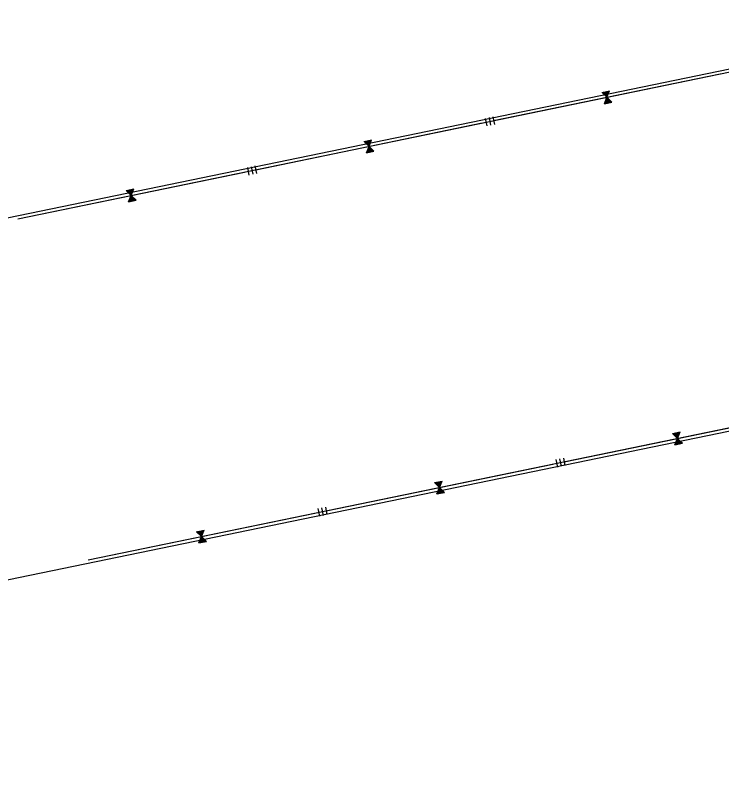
# Model space of a CAD drawing. Extents: x 979729 to 993523, y 1834148 to 1845433.
# Drawn here: x 987941.6 to 988399.6, y 1838213.3 to 1838707.4 of the extents above; entities that cross this region are included whole.
import ezdxf

# ---------------------------------------------------------------- set-up
doc = ezdxf.new("R2010")
doc.units = 0
doc.layers.add('42', color=7, linetype='Continuous')
doc.layers.add('51', color=7, linetype='Continuous')

msp = doc.modelspace()

# ---------------------------------------------------------------- linework, layer by layer
at = {"layer": '42'}
for p, q in [((987943.25, 1838575.28), (988573.51, 1838705.4)), ((988321.99, 1838657.3), (988325.2, 1838654.13)), ((988322.06, 1838657.26), (988322.08, 1838657.32)), ((988322.26, 1838657.09), (988322.38, 1838657.38)), ((988322.44, 1838656.88), (988322.67, 1838657.44)), ((988322.64, 1838656.71), (988322.97, 1838657.5)), ((988322.83, 1838656.5), (988323.26, 1838657.56)), ((988323.01, 1838656.29), (988323.55, 1838657.62)), ((988323.21, 1838656.12), (988323.85, 1838657.68)), ((988323.44, 1838656.01), (988324.08, 1838657.59)), ((988323.61, 1838655.76), (988324.44, 1838657.8)), ((988323.81, 1838655.59), (988324.73, 1838657.87)), ((988323.98, 1838655.36), (988325.02, 1838657.93)), ((988324.2, 1838655.21), (988325.32, 1838657.99)), ((988324.37, 1838654.98), (988325.61, 1838658.05)), ((988324.57, 1838654.81), (988325.91, 1838658.11)), ((988324.76, 1838654.6), (988326.2, 1838658.17)), ((988324.97, 1838654.45), (988326.5, 1838658.23)), ((988325.14, 1838654.22), (988326.79, 1838658.29)), ((988325.2, 1838654.13), (988326.89, 1838658.31)), ((988323.51, 1838649.95), (988325.2, 1838654.13)), ((988324.32, 1838651.72), (988325.54, 1838650.52)), ((988324.39, 1838652.01), (988325.95, 1838650.46)), ((988324.5, 1838652.24), (988326.25, 1838650.52)), ((988324.57, 1838652.53), (988326.54, 1838650.58)), ((988324.71, 1838652.75), (988326.84, 1838650.64)), ((988324.77, 1838653.03), (988327.13, 1838650.7)), ((988324.89, 1838653.27), (988327.42, 1838650.76)), ((988324.98, 1838653.53), (988327.72, 1838650.82)), ((988325.11, 1838653.75), (988328.01, 1838650.88)), ((988325.18, 1838654.03), (988328.31, 1838650.95)), ((988325.2, 1838654.13), (988328.4, 1838650.97)), ((988323.55, 1838650.02), (988323.6, 1838649.97)), ((988323.67, 1838650.26), (988323.89, 1838650.03)), ((988323.75, 1838650.52), (988324.19, 1838650.09)), ((988323.87, 1838650.76), (988324.48, 1838650.16)), ((988323.96, 1838651.02), (988324.78, 1838650.22)), ((988324.05, 1838651.29), (988325.07, 1838650.28)), ((988324.16, 1838651.53), (988325.36, 1838650.34)), ((988246.34, 1838640.41), (988247.35, 1838635.51)), ((988248.79, 1838640.91), (988249.8, 1838636.02)), ((988251.24, 1838641.42), (988252.25, 1838636.52)), ((988167.74, 1838625.46), (988170.95, 1838622.29)), ((988167.81, 1838625.42), (988167.83, 1838625.48)), ((988168.01, 1838625.24), (988168.13, 1838625.54)), ((988168.2, 1838625.03), (988168.42, 1838625.6)), ((988168.4, 1838624.86), (988168.72, 1838625.66)), ((988168.58, 1838624.65), (988169.01, 1838625.72)), ((988168.77, 1838624.45), (988169.31, 1838625.78)), ((988168.97, 1838624.27), (988169.6, 1838625.84)), ((988169.19, 1838624.16), (988169.83, 1838625.75)), ((988169.26, 1838618.11), (988170.95, 1838622.29)), ((988169.36, 1838623.92), (988170.19, 1838625.96)), ((988169.56, 1838623.75), (988170.48, 1838626.02)), ((988169.74, 1838623.51), (988170.78, 1838626.08)), ((988169.95, 1838623.37), (988171.07, 1838626.14)), ((988170.12, 1838623.13), (988171.37, 1838626.2)), ((988170.32, 1838622.96), (988171.66, 1838626.26)), ((988170.51, 1838622.75), (988171.95, 1838626.33)), ((988170.72, 1838622.61), (988172.25, 1838626.39)), ((988170.89, 1838622.37), (988172.54, 1838626.45)), ((988170.93, 1838622.19), (988174.06, 1838619.1)), ((988170.95, 1838622.29), (988172.64, 1838626.47)), ((988170.95, 1838622.29), (988174.16, 1838619.12)), ((988169.3, 1838618.18), (988169.35, 1838618.13)), ((988169.42, 1838618.41), (988169.65, 1838618.19)), ((988169.51, 1838618.68), (988169.94, 1838618.25)), ((988169.62, 1838618.91), (988170.23, 1838618.31)), ((988169.71, 1838619.18), (988170.53, 1838618.37)), ((988169.8, 1838619.44), (988170.82, 1838618.43)), ((988169.91, 1838619.68), (988171.12, 1838618.49)), ((988170.08, 1838619.87), (988171.29, 1838618.67)), ((988170.14, 1838620.16), (988171.71, 1838618.62)), ((988170.25, 1838620.4), (988172, 1838618.68)), ((988170.32, 1838620.69), (988172.29, 1838618.74)), ((988170.46, 1838620.9), (988172.59, 1838618.8)), ((988170.52, 1838621.19), (988172.88, 1838618.86)), ((988170.64, 1838621.42), (988173.18, 1838618.92)), ((988170.73, 1838621.69), (988173.47, 1838618.98)), ((988170.86, 1838621.91), (988173.76, 1838619.04)), ((988092.1, 1838608.56), (988093.11, 1838603.67)), ((988094.54, 1838609.07), (988095.56, 1838604.17)), ((988096.99, 1838609.57), (988098, 1838604.68)), ((988013.5, 1838593.61), (988016.7, 1838590.45)), ((988013.56, 1838593.57), (988013.59, 1838593.63)), ((988013.76, 1838593.4), (988013.88, 1838593.69)), ((988013.95, 1838593.19), (988014.18, 1838593.75)), ((988014.15, 1838593.02), (988014.47, 1838593.81)), ((988014.33, 1838592.81), (988014.76, 1838593.88)), ((988014.52, 1838592.6), (988015.06, 1838593.94)), ((988014.72, 1838592.43), (988015.35, 1838594)), ((988014.94, 1838592.32), (988015.58, 1838593.9)), ((988015.12, 1838592.08), (988015.94, 1838594.12)), ((988015.32, 1838591.9), (988016.24, 1838594.18)), ((988015.49, 1838591.67), (988016.53, 1838594.24)), ((988015.7, 1838591.53), (988016.82, 1838594.3)), ((988015.88, 1838591.29), (988017.12, 1838594.36)), ((988016.08, 1838591.12), (988017.41, 1838594.42)), ((988016.26, 1838590.91), (988017.71, 1838594.48)), ((988016.47, 1838590.76), (988018, 1838594.54)), ((988016.65, 1838590.53), (988018.29, 1838594.6)), ((988016.7, 1838590.45), (988018.39, 1838594.62)), ((988015.01, 1838586.27), (988016.7, 1838590.45)), ((988015.55, 1838587.6), (988016.58, 1838586.59)), ((988015.67, 1838587.84), (988016.87, 1838586.65)), ((988015.83, 1838588.03), (988017.04, 1838586.83)), ((988015.89, 1838588.32), (988017.46, 1838586.77)), ((988016.01, 1838588.56), (988017.75, 1838586.83)), ((988016.07, 1838588.84), (988018.05, 1838586.89)), ((988016.21, 1838589.06), (988018.34, 1838586.96)), ((988016.28, 1838589.34), (988018.63, 1838587.02)), ((988016.39, 1838589.58), (988018.93, 1838587.08)), ((988016.48, 1838589.85), (988019.22, 1838587.14)), ((988016.62, 1838590.06), (988019.52, 1838587.2)), ((988016.68, 1838590.35), (988019.81, 1838587.26)), ((988016.7, 1838590.45), (988019.91, 1838587.28)), ((988015.06, 1838586.33), (988015.1, 1838586.29)), ((988015.17, 1838586.57), (988015.4, 1838586.35)), ((988015.26, 1838586.83), (988015.69, 1838586.41)), ((988015.38, 1838587.07), (988015.99, 1838586.47)), ((988015.46, 1838587.34), (988016.28, 1838586.53)), ((987988.94, 1838353.95), (988564.29, 1838472.73)), ((988367.68, 1838435.97), (988370.89, 1838432.8)), ((988367.75, 1838435.93), (988367.77, 1838435.99)), ((988367.95, 1838435.75), (988368.07, 1838436.05)), ((988368.13, 1838435.54), (988368.36, 1838436.11)), ((988368.34, 1838435.37), (988368.66, 1838436.17)), ((988368.52, 1838435.16), (988368.95, 1838436.23)), ((988368.71, 1838434.96), (988369.25, 1838436.29)), ((988368.91, 1838434.78), (988369.54, 1838436.35)), ((988369.13, 1838434.67), (988369.77, 1838436.26)), ((988369.3, 1838434.43), (988370.13, 1838436.47)), ((988369.5, 1838434.26), (988370.42, 1838436.53)), ((988369.68, 1838434.02), (988370.72, 1838436.59)), ((988369.89, 1838433.88), (988371.01, 1838436.65)), ((988370.06, 1838433.64), (988371.31, 1838436.71)), ((988370.26, 1838433.47), (988371.6, 1838436.78)), ((988370.45, 1838433.26), (988371.89, 1838436.84)), ((988370.66, 1838433.12), (988372.19, 1838436.9)), ((988370.83, 1838432.88), (988372.48, 1838436.96)), ((988370.89, 1838432.8), (988372.58, 1838436.98)), ((988369.2, 1838428.62), (988370.89, 1838432.8)), ((988369.56, 1838429.42), (988370.17, 1838428.82)), ((988369.65, 1838429.69), (988370.47, 1838428.88)), ((988369.74, 1838429.95), (988370.76, 1838428.94)), ((988369.85, 1838430.19), (988371.06, 1838429)), ((988370.02, 1838430.38), (988371.23, 1838429.18)), ((988370.08, 1838430.67), (988371.64, 1838429.13)), ((988370.19, 1838430.91), (988371.94, 1838429.19)), ((988370.26, 1838431.2), (988372.23, 1838429.25)), ((988370.4, 1838431.41), (988372.53, 1838429.31)), ((988370.46, 1838431.7), (988372.82, 1838429.37)), ((988370.58, 1838431.93), (988373.12, 1838429.43)), ((988370.67, 1838432.2), (988373.41, 1838429.49)), ((988370.8, 1838432.42), (988373.7, 1838429.55)), ((988370.87, 1838432.7), (988374, 1838429.61)), ((988370.89, 1838432.8), (988374.1, 1838429.63)), ((988369.24, 1838428.69), (988369.29, 1838428.64)), ((988369.36, 1838428.92), (988369.59, 1838428.7)), ((988369.45, 1838429.19), (988369.88, 1838428.76)), ((988294.48, 1838419.58), (988295.5, 1838414.68)), ((988296.93, 1838420.08), (988297.94, 1838415.19)), ((988292.04, 1838419.07), (988293.05, 1838414.18)), ((988215.05, 1838402.59), (988215.88, 1838404.63)), ((988215.26, 1838402.42), (988216.18, 1838404.69)), ((988215.43, 1838402.18), (988216.47, 1838404.75)), ((988215.64, 1838402.04), (988216.76, 1838404.81)), ((988215.82, 1838401.8), (988217.06, 1838404.87)), ((988216.02, 1838401.63), (988217.35, 1838404.93)), ((988216.2, 1838401.42), (988217.65, 1838404.99)), ((988216.41, 1838401.27), (988217.94, 1838405.05)), ((988216.59, 1838401.04), (988218.23, 1838405.11)), ((988216.64, 1838400.96), (988218.33, 1838405.13)), ((988213.44, 1838404.12), (988216.64, 1838400.96)), ((988213.5, 1838404.08), (988213.53, 1838404.14)), ((988213.7, 1838403.91), (988213.82, 1838404.2)), ((988213.89, 1838403.7), (988214.12, 1838404.26)), ((988214.09, 1838403.53), (988214.41, 1838404.32)), ((988214.27, 1838403.32), (988214.7, 1838404.39)), ((988214.46, 1838403.11), (988215, 1838404.45)), ((988214.66, 1838402.94), (988215.29, 1838404.51)), ((988214.88, 1838402.83), (988215.52, 1838404.41)), ((988214.95, 1838396.78), (988216.64, 1838400.96)), ((988216.22, 1838399.85), (988218.57, 1838397.53)), ((988216.33, 1838400.09), (988218.87, 1838397.59)), ((988216.42, 1838400.36), (988219.16, 1838397.65)), ((988216.56, 1838400.57), (988219.46, 1838397.71)), ((988216.62, 1838400.86), (988219.75, 1838397.77)), ((988216.64, 1838400.96), (988219.85, 1838397.79)), ((988215, 1838396.84), (988215.04, 1838396.8)), ((988215.11, 1838397.08), (988215.34, 1838396.86)), ((988215.2, 1838397.35), (988215.63, 1838396.92)), ((988215.32, 1838397.58), (988215.93, 1838396.98)), ((988215.4, 1838397.85), (988216.22, 1838397.04)), ((988215.49, 1838398.11), (988216.52, 1838397.1)), ((988215.61, 1838398.35), (988216.81, 1838397.16)), ((988215.77, 1838398.54), (988216.98, 1838397.34)), ((988215.83, 1838398.83), (988217.4, 1838397.28)), ((988215.95, 1838399.07), (988217.69, 1838397.34)), ((988216.01, 1838399.35), (988217.99, 1838397.4)), ((988216.15, 1838399.57), (988218.28, 1838397.47)), ((988137.79, 1838387.23), (988138.8, 1838382.33)), ((988140.24, 1838387.74), (988141.25, 1838382.84)), ((988142.69, 1838388.24), (988143.7, 1838383.34)), ((988059.19, 1838372.28), (988062.39, 1838369.11)), ((988059.26, 1838372.24), (988059.28, 1838372.3)), ((988059.46, 1838372.07), (988059.57, 1838372.36)), ((988059.64, 1838371.86), (988059.87, 1838372.42)), ((988059.84, 1838371.69), (988060.16, 1838372.48)), ((988060.03, 1838371.48), (988060.46, 1838372.54)), ((988060.21, 1838371.27), (988060.75, 1838372.6)), ((988060.41, 1838371.1), (988061.05, 1838372.66)), ((988060.64, 1838370.99), (988061.28, 1838372.57)), ((988060.81, 1838370.74), (988061.63, 1838372.79)), ((988061.01, 1838370.57), (988061.93, 1838372.85)), ((988061.18, 1838370.34), (988062.22, 1838372.91)), ((988061.39, 1838370.19), (988062.52, 1838372.97)), ((988061.57, 1838369.96), (988062.81, 1838373.03)), ((988061.77, 1838369.79), (988063.1, 1838373.09)), ((988061.95, 1838369.58), (988063.4, 1838373.15)), ((988062.16, 1838369.43), (988063.69, 1838373.21)), ((988062.34, 1838369.2), (988063.99, 1838373.27)), ((988062.39, 1838369.11), (988064.09, 1838373.29)), ((988060.7, 1838364.94), (988062.39, 1838369.11)), ((988060.87, 1838365.24), (988061.09, 1838365.02)), ((988060.95, 1838365.5), (988061.38, 1838365.08)), ((988061.07, 1838365.74), (988061.68, 1838365.14)), ((988061.16, 1838366), (988061.97, 1838365.2)), ((988061.24, 1838366.27), (988062.27, 1838365.26)), ((988061.36, 1838366.51), (988062.56, 1838365.32)), ((988061.52, 1838366.7), (988062.74, 1838365.5)), ((988061.58, 1838366.99), (988063.15, 1838365.44)), ((988061.7, 1838367.22), (988063.44, 1838365.5)), ((988061.77, 1838367.51), (988063.74, 1838365.56)), ((988061.9, 1838367.73), (988064.03, 1838365.62)), ((988061.97, 1838368.01), (988064.33, 1838365.68)), ((988062.09, 1838368.25), (988064.62, 1838365.74)), ((988062.17, 1838368.51), (988064.91, 1838365.8)), ((988062.31, 1838368.73), (988065.21, 1838365.87)), ((988062.38, 1838369.02), (988065.5, 1838365.93)), ((988062.39, 1838369.11), (988065.6, 1838365.95)), ((988060.75, 1838365), (988060.8, 1838364.95))]:
    msp.add_line(p, q, dxfattribs=at)
for points in [[(988251.75, 1838638.97), (988398.65, 1838669.3)], [(988321.99, 1838657.3), (988326.89, 1838658.31)], [(988323.51, 1838649.95), (988328.4, 1838650.97)], [(988097.5, 1838607.13), (988244.4, 1838637.45)], [(988167.74, 1838625.46), (988172.64, 1838626.47)], [(988169.26, 1838618.11), (988174.16, 1838619.12)], [(987943.25, 1838575.28), (988090.15, 1838605.61)], [(988013.5, 1838593.61), (988018.39, 1838594.62)], [(988015.01, 1838586.27), (988019.91, 1838587.28)], [(988297.44, 1838417.64), (988444.34, 1838447.96)], [(988367.68, 1838435.97), (988372.58, 1838436.98)], [(988369.2, 1838428.62), (988374.1, 1838429.63)], [(988143.19, 1838385.79), (988290.09, 1838416.12)], [(988213.44, 1838404.12), (988218.33, 1838405.13)], [(988214.95, 1838396.78), (988219.85, 1838397.79)], [(987988.94, 1838353.95), (988135.85, 1838384.28)], [(988059.19, 1838372.28), (988064.09, 1838373.29)], [(988060.7, 1838364.94), (988065.6, 1838365.95)]]:
    msp.add_lwpolyline(points, dxfattribs=at)
at = {"layer": '51'}
for p, q in [((987210.15, 1838425.98), (988573.1, 1838707.35)), ((987317.37, 1838213.27), (988564.68, 1838470.76))]:
    msp.add_line(p, q, dxfattribs=at)

doc.saveas('drawing.dxf')
